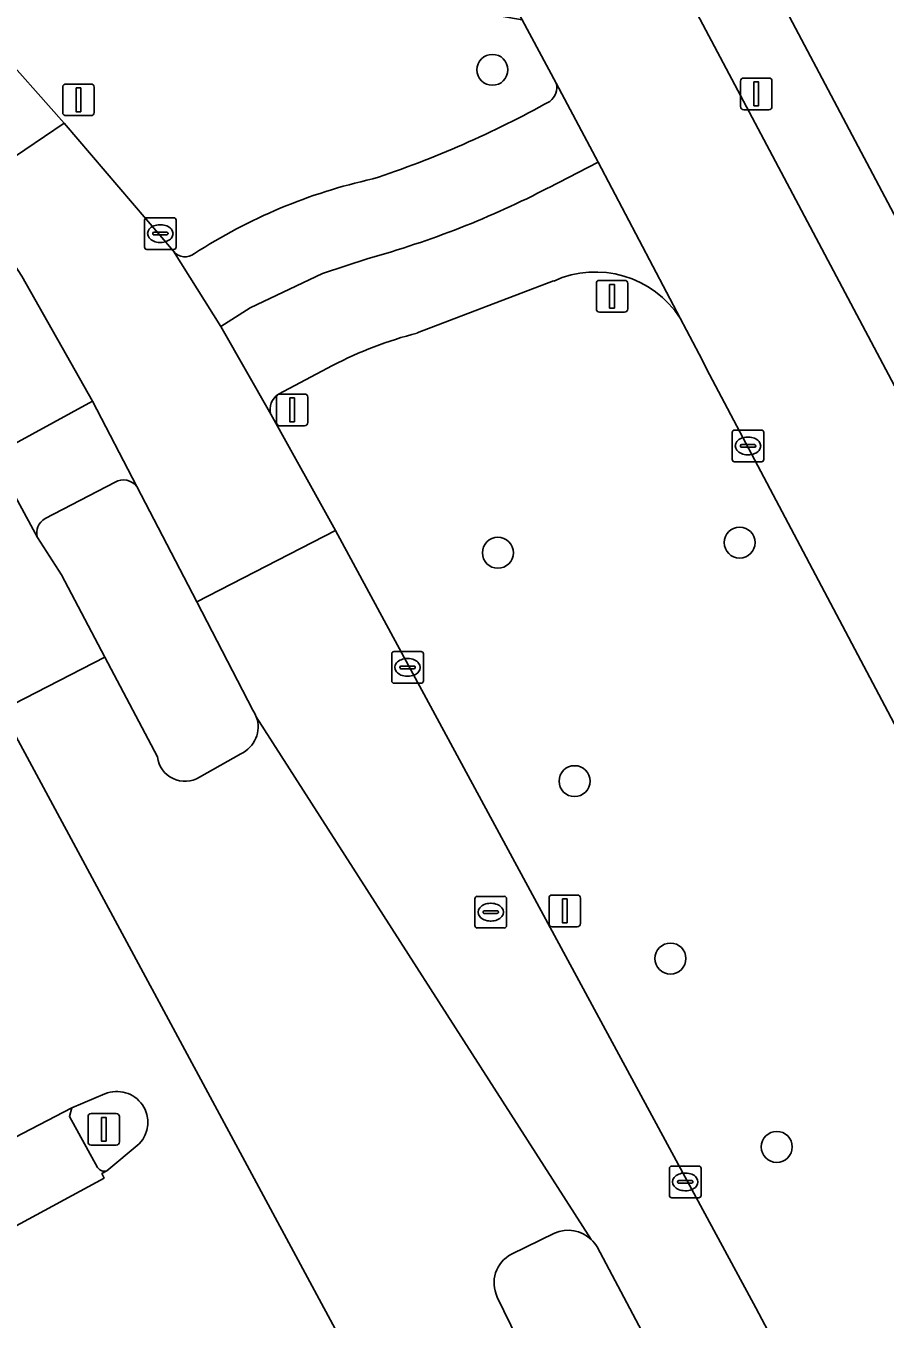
# Model space of a CAD drawing. Extents: x 157793 to 159380, y 380877 to 382313.
# Drawn here: x 158920.56 to 158947.69, y 381779.27 to 381820.12 of the extents above; entities that cross this region are included whole.
import ezdxf

# ---------------------------------------------------------------- set-up
doc = ezdxf.new("R2010")
doc.units = 0
for name, color, linetype in [('IMGEO_Berm_groen', 7, 'Continuous'), ('IMGEO_Boom', 7, 'Continuous'), ('IMGEO_Erf', 7, 'Continuous'), ('IMGEO_Fietspad_open', 7, 'Continuous'), ('IMGEO_Kolk', 7, 'Continuous'), ('IMGEO_Lichtmast', 7, 'Continuous'), ('IMGEO_Rijbaan_lokaal_gesloten', 7, 'Continuous'), ('IMGEO_Rijbaan_lokaal_open', 7, 'Continuous'), ('IMGEO_Rioolput', 7, 'Continuous'), ('IMGEO_Verkeersbordpaal', 7, 'Continuous'), ('IMGEO_Verkeerseiland_gesloten', 7, 'Continuous'), ('IMGEO_Voetpad_gesloten', 7, 'Continuous'), ('IMGEO_Voetpad_open', 7, 'Continuous')]:
    doc.layers.add(name, color=color, linetype=linetype)

msp = doc.modelspace()

# ---------------------------------------------------------------- linework, layer by layer
at = {"layer": 'IMGEO_Berm_groen'}
for points in [[(158937.307, 381818.318), (158936.224, 381820.317), (158933.216, 381820.844), (158916.136, 381853.061)], [(158916.026, 381823.82), (158919.537, 381819.56), (158921.766, 381817.049), (158925.218, 381813.005)], [(158937.223, 381812.064), (158932.918, 381810.421)], [(158950.982, 381792.403), (158949.692, 381794.843), (158942.149, 381809.107), (158941.819, 381809.754), (158941.219, 381810.889)], [(158930.244, 381809.398), (158928.533, 381808.487)], [(158928.295, 381807.852), (158930.337, 381804.186), (158943.604, 381779.619), (158945.401, 381776.247), (158948.296, 381770.756)]]:
    msp.add_lwpolyline(points, dxfattribs=at)
for centre, radius, start, end in [((158936.754, 381818.189), 0.568, 307.6599, 13.1704), ((158921.422, 381845.903), 32.235, 288.2383, 299.1054), ((158935.2, 381798.586), 17.105, 102.4575, 123.0076), ((158925.588, 381813.303), 0.475, 218.8699, 308.2414), ((158938.54, 381809.159), 3.189, 32.8465, 114.3822), ((158936.222, 381797.779), 13.066, 104.6457, 117.2253), ((158928.822, 381808.016), 0.552, 121.5959, 197.3118)]:
    msp.add_arc(centre, radius, start, end, dxfattribs=at)
at = {"layer": 'IMGEO_Boom'}
for centre in [(158935.288, 381818.735), (158943.096, 381803.799), (158935.461, 381803.477), (158937.884, 381796.263), (158940.911, 381790.659), (158944.268, 381784.708)]:
    msp.add_circle(centre, 0.489, dxfattribs=at)
at = {"layer": 'IMGEO_Erf'}
msp.add_lwpolyline([(158954.767, 381810.379), (158951.955, 381815.672), (158949.982, 381819.387), (158949.249, 381820.766), (158949.124, 381821.002), (158948.054, 381820.434), (158945.245, 381825.738), (158942.435, 381831.045), (158939.621, 381836.358), (158936.813, 381841.66), (158933.924, 381847.115), (158931.302, 381845.672), (158959.541, 381792.313), (158963.315, 381794.288), (158960.397, 381799.78), (158957.581, 381805.081)], close=True, dxfattribs=at)
at = {"layer": 'IMGEO_Fietspad_open'}
for points in [[(158941.219, 381810.889), (158938.624, 381815.817), (158937.055, 381815.008)], [(158931.369, 381812.777), (158929.922, 381812.298), (158927.642, 381811.212), (158926.718, 381810.628), (158928.295, 381807.852)], [(158932.918, 381810.421), (158937.223, 381812.064)], [(158928.533, 381808.487), (158930.244, 381809.398)], [(158924.063, 381805.576), (158922.66, 381808.266), (158919.51, 381806.555), (158920.927, 381803.959)], [(158921.171, 381804.557), (158923.374, 381805.713)]]:
    msp.add_lwpolyline(points, dxfattribs=at)
for centre, radius, start, end in [((158923.643, 381840.829), 29.096, 285.3985, 297.4484), ((158938.54, 381809.159), 3.189, 32.8465, 114.3822), ((158936.222, 381797.779), 13.066, 104.6457, 117.2253), ((158928.822, 381808.016), 0.552, 121.5959, 197.3118), ((158923.635, 381805.226), 0.553, 39.3127, 118.1954), ((158921.404, 381804.113), 0.501, 117.6825, 197.9239)]:
    msp.add_arc(centre, radius, start, end, dxfattribs=at)
at = {"layer": 'IMGEO_Kolk'}
for p, q in [((158924.378, 381814.062), (158925.23, 381814.062)), ((158924.303, 381813.136), (158924.303, 381813.988)), ((158924.605, 381813.605), (158925.003, 381813.605)), ((158924.791, 381813.842), (158924.816, 381813.842)), ((158925.304, 381813.988), (158925.304, 381813.136)), ((158924.562, 381813.556), (158924.562, 381813.568)), ((158925, 381813.519), (158924.602, 381813.519)), ((158924.814, 381813.282), (158924.789, 381813.282)), ((158925.046, 381813.568), (158925.046, 381813.556)), ((158925.23, 381813.062), (158924.378, 381813.062)), ((158942.859, 381806.427), (158942.859, 381807.279)), ((158942.934, 381807.353), (158943.786, 381807.353)), ((158943.347, 381807.133), (158943.372, 381807.133)), ((158943.86, 381807.279), (158943.86, 381806.427)), ((158943.118, 381806.847), (158943.118, 381806.859)), ((158943.556, 381806.81), (158943.158, 381806.81)), ((158943.161, 381806.896), (158943.559, 381806.896)), ((158943.602, 381806.859), (158943.602, 381806.847)), ((158943.786, 381806.353), (158942.934, 381806.353)), ((158943.37, 381806.573), (158943.345, 381806.573)), ((158932.11, 381799.431), (158932.11, 381800.283)), ((158932.185, 381800.357), (158933.037, 381800.357)), ((158932.598, 381800.137), (158932.623, 381800.137)), ((158933.111, 381800.283), (158933.111, 381799.431)), ((158932.369, 381799.851), (158932.369, 381799.863)), ((158932.807, 381799.814), (158932.409, 381799.814)), ((158932.412, 381799.9), (158932.81, 381799.9)), ((158932.853, 381799.863), (158932.853, 381799.851)), ((158933.037, 381799.357), (158932.185, 381799.357)), ((158932.621, 381799.577), (158932.596, 381799.577)), ((158940.877, 381783.177), (158940.877, 381784.029)), ((158940.952, 381784.103), (158941.804, 381784.103)), ((158941.365, 381783.883), (158941.39, 381783.883)), ((158941.878, 381784.029), (158941.878, 381783.177)), ((158941.136, 381783.597), (158941.136, 381783.609)), ((158941.574, 381783.56), (158941.176, 381783.56)), ((158941.179, 381783.646), (158941.577, 381783.646)), ((158941.62, 381783.609), (158941.62, 381783.597)), ((158941.804, 381783.103), (158940.952, 381783.103)), ((158941.388, 381783.323), (158941.363, 381783.323))]:
    msp.add_line(p, q, dxfattribs=at)
for points in [[(158924.378, 381814.062), (158925.23, 381814.062)], [(158924.303, 381813.136), (158924.303, 381813.988)], [(158925.304, 381813.988), (158925.304, 381813.136)], [(158925.23, 381813.062), (158924.378, 381813.062)], [(158942.859, 381806.427), (158942.859, 381807.279)], [(158942.934, 381807.353), (158943.786, 381807.353)], [(158943.86, 381807.279), (158943.86, 381806.427)], [(158943.786, 381806.353), (158942.934, 381806.353)], [(158932.11, 381799.431), (158932.11, 381800.283)], [(158932.185, 381800.357), (158933.037, 381800.357)], [(158933.111, 381800.283), (158933.111, 381799.431)], [(158933.037, 381799.357), (158932.185, 381799.357)], [(158940.877, 381783.177), (158940.877, 381784.029)], [(158940.952, 381784.103), (158941.804, 381784.103)], [(158941.878, 381784.029), (158941.878, 381783.177)], [(158941.804, 381783.103), (158940.952, 381783.103)]]:
    msp.add_lwpolyline(points, dxfattribs=at)
for centre, radius, start, end in [((158924.38, 381813.986), 0.0765, 91.552, 178.448), ((158924.38, 381813.986), 0.0765, 91.552, 178.448), ((158925.228, 381813.986), 0.0765, 1.552, 88.448), ((158925.228, 381813.986), 0.0765, 1.552, 88.448), ((158924.602, 381813.565), 0.0403, 85.8775, 175.7526), ((158925.007, 381813.567), 0.0386, 1.7309, 96.639), ((158924.599, 381813.555), 0.0366, 178.938, 274.7102), ((158925.003, 381813.562), 0.043, 264.8664, 352.4533), ((158924.38, 381813.138), 0.0765, 181.552, 268.448), ((158924.38, 381813.138), 0.0765, 181.552, 268.448), ((158925.228, 381813.138), 0.0765, 271.552, 358.448), ((158925.228, 381813.138), 0.0765, 271.552, 358.448), ((158942.936, 381807.277), 0.0765, 91.552, 178.448), ((158942.936, 381807.277), 0.0765, 91.552, 178.448), ((158943.784, 381807.277), 0.0765, 1.552, 88.448), ((158943.784, 381807.277), 0.0765, 1.552, 88.448), ((158943.158, 381806.856), 0.0403, 85.8775, 175.7526), ((158943.155, 381806.846), 0.0366, 178.938, 274.7102), ((158943.559, 381806.853), 0.043, 264.8664, 352.4533), ((158943.563, 381806.858), 0.0386, 1.7309, 96.639), ((158942.936, 381806.429), 0.0765, 181.552, 268.448), ((158942.936, 381806.429), 0.0765, 181.552, 268.448), ((158943.784, 381806.429), 0.0765, 271.552, 358.448), ((158943.784, 381806.429), 0.0765, 271.552, 358.448), ((158932.187, 381800.281), 0.0765, 91.552, 178.448), ((158932.187, 381800.281), 0.0765, 91.552, 178.448), ((158933.035, 381800.281), 0.0765, 1.552, 88.448), ((158933.035, 381800.281), 0.0765, 1.552, 88.448), ((158932.409, 381799.86), 0.0403, 85.8775, 175.7526), ((158932.406, 381799.85), 0.0366, 178.938, 274.7102), ((158932.81, 381799.857), 0.043, 264.8664, 352.4533), ((158932.814, 381799.862), 0.0386, 1.7309, 96.639), ((158932.187, 381799.433), 0.0765, 181.552, 268.448), ((158932.187, 381799.433), 0.0765, 181.552, 268.448), ((158933.035, 381799.433), 0.0765, 271.552, 358.448), ((158933.035, 381799.433), 0.0765, 271.552, 358.448), ((158940.954, 381784.027), 0.0765, 91.552, 178.448), ((158940.954, 381784.027), 0.0765, 91.552, 178.448), ((158941.802, 381784.027), 0.0765, 1.552, 88.448), ((158941.802, 381784.027), 0.0765, 1.552, 88.448), ((158941.176, 381783.606), 0.0403, 85.8775, 175.7526), ((158941.173, 381783.596), 0.0366, 178.938, 274.7102), ((158941.577, 381783.603), 0.043, 264.8664, 352.4533), ((158941.581, 381783.608), 0.0386, 1.7309, 96.639), ((158940.954, 381783.179), 0.0765, 181.552, 268.448), ((158940.954, 381783.179), 0.0765, 181.552, 268.448), ((158941.802, 381783.179), 0.0765, 271.552, 358.448), ((158941.802, 381783.179), 0.0765, 271.552, 358.448)]:
    msp.add_arc(centre, radius, start, end, dxfattribs=at)
for centre, major_axis, ratio, start_param, end_param in [((158924.79, 381813.562), (-0.387, 0.002), 0.722429, 4.712389, 7.853982), ((158924.815, 381813.562), (-0.39, 0.002), 0.717154, 1.570796, 4.712389), ((158943.346, 381806.853), (-0.387, 0.002), 0.722429, 4.712389, 7.853982), ((158943.371, 381806.853), (-0.39, 0.002), 0.717154, 1.570796, 4.712389), ((158932.597, 381799.857), (-0.387, 0.002), 0.722429, 4.712389, 7.853982), ((158932.622, 381799.857), (-0.39, 0.002), 0.717154, 1.570796, 4.712389), ((158941.364, 381783.603), (-0.387, 0.002), 0.722429, 4.712389, 7.853982), ((158941.389, 381783.603), (-0.39, 0.002), 0.717154, 1.570796, 4.712389)]:
    msp.add_ellipse(centre, major_axis=major_axis, ratio=ratio, start_param=start_param, end_param=end_param, dxfattribs=at)
at = {"layer": 'IMGEO_Lichtmast'}
for p, q in [((158921.722, 381817.387), (158921.722, 381818.187)), ((158921.722, 381818.187), (158921.722, 381817.387)), ((158921.822, 381818.287), (158922.612, 381818.287)), ((158922.612, 381818.287), (158921.822, 381818.287)), ((158922.712, 381818.187), (158922.712, 381817.387)), ((158922.712, 381817.387), (158922.712, 381818.187)), ((158943.126, 381817.576), (158943.126, 381818.376)), ((158943.126, 381818.376), (158943.126, 381817.576)), ((158943.226, 381818.476), (158944.016, 381818.476)), ((158944.016, 381818.476), (158943.226, 381818.476)), ((158944.116, 381818.376), (158944.116, 381817.576)), ((158944.116, 381817.576), (158944.116, 381818.376)), ((158922.612, 381817.287), (158921.822, 381817.287)), ((158921.822, 381817.287), (158922.612, 381817.287)), ((158944.016, 381817.476), (158943.226, 381817.476)), ((158943.226, 381817.476), (158944.016, 381817.476)), ((158937.077, 381791.765), (158937.077, 381792.565)), ((158937.077, 381792.565), (158937.077, 381791.765)), ((158937.177, 381792.665), (158937.967, 381792.665)), ((158937.967, 381792.665), (158937.177, 381792.665)), ((158938.067, 381792.565), (158938.067, 381791.765)), ((158938.067, 381791.765), (158938.067, 381792.565)), ((158937.967, 381791.665), (158937.177, 381791.665)), ((158937.177, 381791.665), (158937.967, 381791.665)), ((158922.521, 381784.865), (158922.521, 381785.665)), ((158922.521, 381785.665), (158922.521, 381784.865)), ((158922.621, 381785.765), (158923.411, 381785.765)), ((158923.411, 381785.765), (158922.621, 381785.765)), ((158923.511, 381785.665), (158923.511, 381784.865)), ((158923.511, 381784.865), (158923.511, 381785.665)), ((158923.411, 381784.765), (158922.621, 381784.765)), ((158922.621, 381784.765), (158923.411, 381784.765))]:
    msp.add_line(p, q, dxfattribs=at)
for points in [[(158922.142, 381818.162), (158922.292, 381818.162), (158922.292, 381817.412), (158922.142, 381817.412), (158922.142, 381818.162)], [(158943.546, 381818.351), (158943.696, 381818.351), (158943.696, 381817.601), (158943.546, 381817.601), (158943.546, 381818.351)], [(158937.497, 381792.54), (158937.647, 381792.54), (158937.647, 381791.79), (158937.497, 381791.79), (158937.497, 381792.54)], [(158922.941, 381785.64), (158923.091, 381785.64), (158923.091, 381784.89), (158922.941, 381784.89), (158922.941, 381785.64)]]:
    msp.add_lwpolyline(points, dxfattribs=at)
for centre, start, end in [((158921.822, 381818.187), 90, 180), ((158921.822, 381818.187), 90, 180), ((158922.612, 381818.187), 0, 90), ((158922.612, 381818.187), 360, 90), ((158943.226, 381818.376), 90, 180), ((158943.226, 381818.376), 90, 180), ((158944.016, 381818.376), 0, 90), ((158944.016, 381818.376), 360, 90), ((158921.822, 381817.387), 180, 270), ((158921.822, 381817.387), 180, 270), ((158922.612, 381817.387), 270, 0), ((158922.612, 381817.387), 270, 0), ((158943.226, 381817.576), 180, 270), ((158943.226, 381817.576), 180, 270), ((158944.016, 381817.576), 270, 0), ((158944.016, 381817.576), 270, 0), ((158937.177, 381792.565), 90, 180), ((158937.177, 381792.565), 90, 180), ((158937.967, 381792.565), 0, 90), ((158937.967, 381792.565), 360, 90), ((158937.177, 381791.765), 180, 270), ((158937.177, 381791.765), 180, 270), ((158937.967, 381791.765), 270, 0), ((158937.967, 381791.765), 270, 0), ((158922.621, 381785.665), 90, 180), ((158922.621, 381785.665), 90, 180), ((158923.411, 381785.665), 0, 90), ((158923.411, 381785.665), 360, 90), ((158922.621, 381784.865), 180, 270), ((158922.621, 381784.865), 180, 270), ((158923.411, 381784.865), 270, 0), ((158923.411, 381784.865), 270, 0)]:
    msp.add_arc(centre, 0.1, start, end, dxfattribs=at)
at = {"layer": 'IMGEO_Rijbaan_lokaal_gesloten'}
for points in [[(158916.254, 381818.211), (158918.65, 381814.943), (158921.766, 381817.049), (158919.537, 381819.56), (158916.026, 381823.82), (158913.083, 381827.864), (158912.599, 381828.533), (158907.581, 381836.23), (158898.949, 381852.347), (158890.48, 381868.164), (158887.364, 381873.933), (158882.815, 381882.254), (158879.01, 381889.404)], [(158930.337, 381804.186), (158925.952, 381801.932), (158927.728, 381798.505)], [(158938.597, 381781.548), (158942.26, 381774.634), (158945.401, 381776.247), (158943.604, 381779.619), (158930.337, 381804.186)], [(158924.713, 381797.029), (158923.055, 381800.18), (158919.795, 381798.501), (158934.713, 381770.805), (158938.886, 381772.906), (158935.443, 381779.966)], [(158934.713, 381770.805), (158919.795, 381798.501)], [(158938.409, 381781.783), (158927.833, 381798.299)], [(158927.833, 381798.299), (158938.409, 381781.783)], [(158927.346, 381797.126), (158926.045, 381796.389)], [(158912.641, 381787.339), (158911.886, 381786.939), (158914.57, 381782.029), (158918.256, 381783.977), (158918.903, 381784.329), (158922.011, 381785.941), (158923.055, 381786.382)], [(158924.14, 381784.806), (158923.116, 381783.954), (158922.96, 381783.864), (158923.025, 381783.724), (158920.134, 381782.151), (158919.469, 381781.804), (158915.744, 381779.836), (158918.692, 381774.342), (158920.346, 381775.026)], [(158935.888, 381781.315), (158937.251, 381781.985)]]:
    msp.add_lwpolyline(points, dxfattribs=at)
for points in [[(158926.718, 381810.628), (158925.218, 381813.005), (158921.766, 381817.049), (158918.65, 381814.943), (158920.434, 381812.219), (158922.66, 381808.266), (158924.063, 381805.576), (158925.952, 381801.932), (158930.337, 381804.186), (158928.295, 381807.852)], [(158919.51, 381806.555), (158917.371, 381810.542), (158915.766, 381813.434), (158912.647, 381811.818), (158914.261, 381808.903), (158915.656, 381806.262), (158916.171, 381805.337), (158917.793, 381802.218), (158919.795, 381798.501), (158923.055, 381800.18), (158921.688, 381802.778), (158920.927, 381803.959)]]:
    msp.add_lwpolyline(points, close=True, dxfattribs=at)
for centre, radius, start, end in [((158926.951, 381797.979), 0.938, 19.9268, 34.0899), ((158926.949, 381797.979), 0.941, 294.9884, 19.9176), ((158925.584, 381797.136), 0.878, 187.0139, 301.6594), ((158923.433, 381785.481), 0.977, 316.334, 112.7571), ((158937.677, 381781.004), 1.069, 46.7514, 113.4585), ((158937.649, 381780.983), 1.103, 30.8225, 46.4971), ((158936.359, 381780.412), 1.019, 117.5443, 205.9429)]:
    msp.add_arc(centre, radius, start, end, dxfattribs=at)
at = {"layer": 'IMGEO_Rijbaan_lokaal_open'}
msp.add_lwpolyline([(158936.224, 381820.317), (158937.307, 381818.318), (158938.624, 381815.817), (158941.219, 381810.889), (158941.819, 381809.754), (158942.149, 381809.107), (158949.692, 381794.843), (158954.124, 381797.18), (158932.042, 381838.833), (158927.633, 381836.496)], close=True, dxfattribs=at)
at = {"layer": 'IMGEO_Rioolput'}
for p, q in [((158934.737, 381791.698), (158934.737, 381792.55)), ((158934.812, 381792.624), (158935.664, 381792.624)), ((158935.225, 381792.404), (158935.25, 381792.404)), ((158935.738, 381792.55), (158935.738, 381791.698)), ((158934.996, 381792.118), (158934.996, 381792.13)), ((158935.434, 381792.081), (158935.036, 381792.081)), ((158935.039, 381792.167), (158935.437, 381792.167)), ((158935.48, 381792.13), (158935.48, 381792.118)), ((158935.664, 381791.624), (158934.812, 381791.624)), ((158935.248, 381791.844), (158935.223, 381791.844))]:
    msp.add_line(p, q, dxfattribs=at)
for points in [[(158934.737, 381791.698), (158934.737, 381792.55)], [(158934.812, 381792.624), (158935.664, 381792.624)], [(158935.738, 381792.55), (158935.738, 381791.698)], [(158935.664, 381791.624), (158934.812, 381791.624)]]:
    msp.add_lwpolyline(points, dxfattribs=at)
for centre, radius, start, end in [((158934.814, 381792.548), 0.0765, 91.552, 178.448), ((158934.814, 381792.548), 0.0765, 91.552, 178.448), ((158935.662, 381792.548), 0.0765, 1.552, 88.448), ((158935.662, 381792.548), 0.0765, 1.552, 88.448), ((158935.036, 381792.127), 0.0403, 85.8775, 175.7526), ((158935.033, 381792.117), 0.0366, 178.938, 274.7102), ((158935.437, 381792.124), 0.043, 264.8664, 352.4533), ((158935.441, 381792.129), 0.0386, 1.7309, 96.639), ((158934.814, 381791.7), 0.0765, 181.552, 268.448), ((158934.814, 381791.7), 0.0765, 181.552, 268.448), ((158935.662, 381791.7), 0.0765, 271.552, 358.448), ((158935.662, 381791.7), 0.0765, 271.552, 358.448)]:
    msp.add_arc(centre, radius, start, end, dxfattribs=at)
for centre, major_axis, ratio, start_param, end_param in [((158935.224, 381792.124), (-0.387, 0.002), 0.722429, 4.712389, 7.853982), ((158935.249, 381792.124), (-0.39, 0.002), 0.717154, 1.570796, 4.712389)]:
    msp.add_ellipse(centre, major_axis=major_axis, ratio=ratio, start_param=start_param, end_param=end_param, dxfattribs=at)
at = {"layer": 'IMGEO_Verkeersbordpaal'}
for p, q in [((158938.571, 381811.183), (158938.571, 381811.983)), ((158938.571, 381811.983), (158938.571, 381811.183)), ((158938.671, 381812.083), (158939.461, 381812.083)), ((158939.461, 381812.083), (158938.671, 381812.083)), ((158939.561, 381811.983), (158939.561, 381811.183)), ((158939.561, 381811.183), (158939.561, 381811.983)), ((158939.461, 381811.083), (158938.671, 381811.083)), ((158938.671, 381811.083), (158939.461, 381811.083)), ((158928.469, 381807.593), (158928.469, 381808.393)), ((158928.469, 381808.393), (158928.469, 381807.593)), ((158928.569, 381808.493), (158929.359, 381808.493)), ((158929.359, 381808.493), (158928.569, 381808.493)), ((158929.459, 381808.393), (158929.459, 381807.593)), ((158929.459, 381807.593), (158929.459, 381808.393)), ((158929.359, 381807.493), (158928.569, 381807.493)), ((158928.569, 381807.493), (158929.359, 381807.493))]:
    msp.add_line(p, q, dxfattribs=at)
for points in [[(158938.991, 381811.958), (158939.141, 381811.958), (158939.141, 381811.208), (158938.991, 381811.208), (158938.991, 381811.958)], [(158928.889, 381808.368), (158929.039, 381808.368), (158929.039, 381807.618), (158928.889, 381807.618), (158928.889, 381808.368)]]:
    msp.add_lwpolyline(points, dxfattribs=at)
for centre, start, end in [((158938.671, 381811.983), 90, 180), ((158938.671, 381811.983), 90, 180), ((158939.461, 381811.983), 0, 90), ((158939.461, 381811.983), 360, 90), ((158938.671, 381811.183), 180, 270), ((158938.671, 381811.183), 180, 270), ((158939.461, 381811.183), 270, 0), ((158939.461, 381811.183), 270, 0), ((158928.569, 381808.393), 90, 180), ((158928.569, 381808.393), 90, 180), ((158929.359, 381808.393), 0, 90), ((158929.359, 381808.393), 360, 90), ((158928.569, 381807.593), 180, 270), ((158928.569, 381807.593), 180, 270), ((158929.359, 381807.593), 270, 0), ((158929.359, 381807.593), 270, 0)]:
    msp.add_arc(centre, 0.1, start, end, dxfattribs=at)
at = {"layer": 'IMGEO_Verkeerseiland_gesloten'}
for points in [[(158923.374, 381805.713), (158921.171, 381804.557)], [(158925.952, 381801.932), (158924.063, 381805.576)], [(158920.927, 381803.959), (158921.688, 381802.778), (158923.055, 381800.18), (158924.713, 381797.029)], [(158927.728, 381798.505), (158925.952, 381801.932)], [(158926.045, 381796.389), (158927.346, 381797.126)], [(158923.055, 381786.382), (158922.011, 381785.941), (158921.931, 381785.673), (158922.821, 381784.054)], [(158923.116, 381783.954), (158924.14, 381784.806)], [(158937.251, 381781.985), (158935.888, 381781.315)], [(158945.091, 381768.985), (158942.26, 381774.634), (158938.597, 381781.548)], [(158935.443, 381779.966), (158938.886, 381772.906), (158941.582, 381767.267)]]:
    msp.add_lwpolyline(points, dxfattribs=at)
for centre, radius, start, end in [((158923.635, 381805.226), 0.553, 39.3127, 118.1954), ((158921.404, 381804.113), 0.501, 117.6825, 197.9239), ((158926.951, 381797.979), 0.938, 19.9268, 34.0899), ((158926.949, 381797.979), 0.941, 294.9884, 19.9176), ((158925.584, 381797.136), 0.878, 187.0139, 301.6594), ((158923.433, 381785.481), 0.977, 316.334, 112.7571), ((158923.033, 381784.196), 0.255, 213.7056, 288.8428), ((158937.677, 381781.004), 1.069, 46.7514, 113.4585), ((158937.649, 381780.983), 1.103, 30.8225, 46.4971), ((158936.359, 381780.412), 1.019, 117.5443, 205.9429)]:
    msp.add_arc(centre, radius, start, end, dxfattribs=at)
at = {"layer": 'IMGEO_Voetpad_gesloten'}
for points in [[(158922.821, 381784.054), (158921.931, 381785.673), (158922.011, 381785.941), (158918.903, 381784.329)], [(158919.138, 381784.24), (158920.142, 381782.383), (158920.134, 381782.151), (158923.025, 381783.724), (158922.96, 381783.864), (158923.116, 381783.954)]]:
    msp.add_lwpolyline(points, dxfattribs=at)
msp.add_arc((158923.033, 381784.196), 0.255, 213.7056, 288.8428, dxfattribs=at)
at = {"layer": 'IMGEO_Voetpad_open'}
for points in [[(158961.476, 381788.79), (158959.541, 381792.313), (158931.302, 381845.672), (158933.924, 381847.115), (158938.335, 381849.471), (158941.853, 381851.349), (158950.103, 381855.749), (158950.548, 381855.985), (158954.965, 381858.328), (158954.367, 381859.47), (158930.684, 381846.84), (158923.502, 381860.613), (158920.632, 381865.833)], [(158918.2, 381864.943), (158918.234, 381864.879), (158930.75, 381841.271), (158932.042, 381838.833), (158954.124, 381797.18), (158955.418, 381794.741), (158956.825, 381792.086), (158959.635, 381786.74), (158964.351, 381777.87), (158978.698, 381750.776), (158979.109, 381750), (158979.976, 381748.363), (158989.838, 381729.74), (158992.514, 381724.703), (158994.464, 381720.934), (158995.305, 381719.065), (158996.057, 381717.394)], [(158937.055, 381815.008), (158938.624, 381815.817), (158937.307, 381818.318)], [(158925.218, 381813.005), (158926.718, 381810.628), (158927.642, 381811.212), (158929.922, 381812.298), (158931.369, 381812.777)], [(158917.371, 381810.542), (158919.51, 381806.555), (158922.66, 381808.266), (158920.434, 381812.219)]]:
    msp.add_lwpolyline(points, dxfattribs=at)
for centre, radius, start, end in [((158936.754, 381818.189), 0.568, 307.6599, 13.1704), ((158921.422, 381845.903), 32.235, 288.2383, 299.1054), ((158935.2, 381798.586), 17.105, 102.4575, 123.0076), ((158923.643, 381840.829), 29.096, 285.3985, 297.4484), ((158925.588, 381813.303), 0.475, 218.8699, 308.2414)]:
    msp.add_arc(centre, radius, start, end, dxfattribs=at)

doc.saveas('drawing.dxf')
